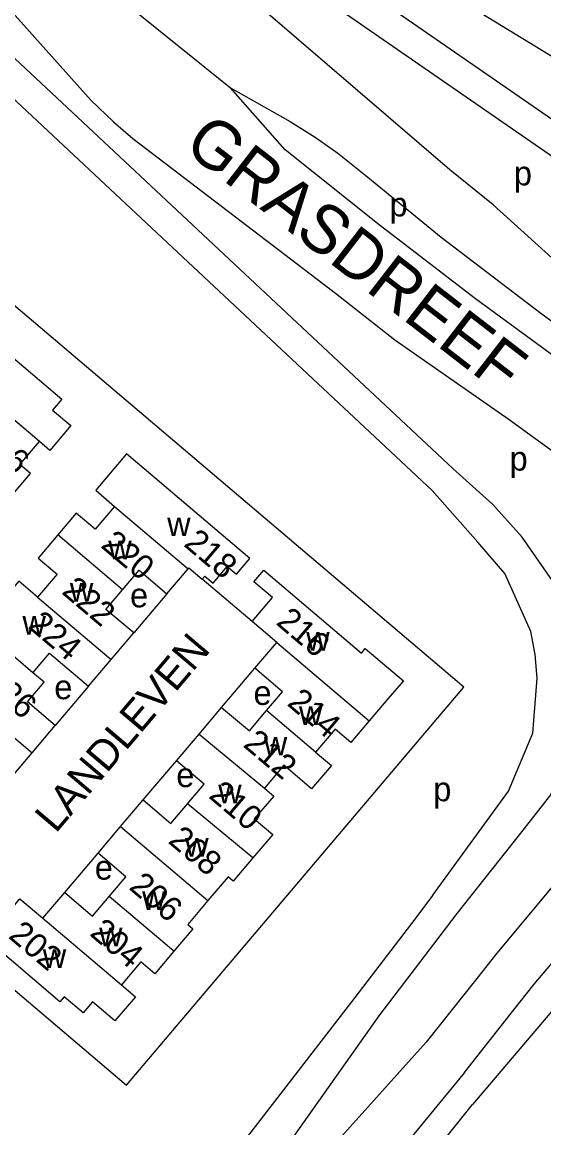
# Model space of a CAD drawing. Extents: x 155696 to 157795, y 382328 to 384028.
# Drawn here: x 157088.9 to 157175, y 382607.2 to 382789.6 of the extents above; entities that cross this region are included whole.
import ezdxf

# ---------------------------------------------------------------- set-up
doc = ezdxf.new("R2010")
doc.units = 0
for name, color, linetype in [('BLT_Basislijn', 7, 'Continuous'), ('BLT_Bebouwing', 7, 'Continuous'), ('BLT_Centroide', 7, 'Continuous'), ('BLT_Huisnummer', 7, 'Continuous'), ('BLT_Huisnummer_ tussenligend', 7, 'Continuous'), ('BLT_Onderverdeling_panden', 7, 'Continuous'), ('BLT_Straatnaam', 7, 'Continuous'), ('BLT_Straatnaam_hoofdweg', 7, 'Continuous')]:
    doc.layers.add(name, color=color, linetype=linetype)

msp = doc.modelspace()

# ---------------------------------------------------------------- linework, layer by layer
at = {"layer": 'BLT_Basislijn'}
for p, q in [((157132.34, 382768.5), (157123.29, 382778.74)), ((157147.86, 382756.11), (157132.34, 382768.5)), ((157145.7, 382764.2), (157158.09, 382754.12)), ((157163.75, 382743.95), (157147.86, 382756.11)), ((157179.82, 382732.12), (157163.75, 382743.95)), ((157126.87, 382690.71), (157118.64, 382697.69)), ((157112.83, 382695.3), (157107.35, 382688.83)), ((157121.84, 382676.55), (157127.32, 382683.01)), ((157099.9, 382680.05), (157094.41, 382673.58)), ((157108.91, 382661.29), (157114.39, 382667.76)), ((157095.97, 382646.03), (157101.46, 382652.5)), ((157156.71, 382645.58), (157153.17, 382640.94)), ((157153.17, 382640.94), (157143.83, 382628.71)), ((157156.99, 382637.72), (157147.8, 382625.68)), ((157143.83, 382628.71), (157114.07, 382590.29)), ((157155.62, 382621.34), (157110.52, 382571.36)), ((157161.9, 382616.37), (157129.89, 382577.42)), ((157133.69, 382574.17), (157163.26, 382611.09))]:
    msp.add_line(p, q, dxfattribs=at)
for points in [[(157187.81, 382765.58), (157101.4, 382825.29), (157101.07, 382825.75), (157100.85, 382826.17), (157100.69, 382826.69), (157100.62, 382827.19), (157100.64, 382827.78), (157100.76, 382828.31), (157100.99, 382828.85), (157101.51, 382829.77)], [(157101.51, 382829.77), (157151.55, 382799.13), (157186.76, 382777.57)], [(157220.53, 382746.98), (157219.32, 382747.88), (157216.49, 382748.98), (157204.87, 382751.87), (157193.77, 382756.09), (157184.97, 382761.47), (157099.22, 382820.72), (157097.22, 382818.45)], [(157209.82, 382723.72), (157196.97, 382732.07), (157166.67, 382759.44), (157159.52, 382765.19), (157129.12, 382791.27), (157097.22, 382818.45)], [(157084.03, 382810.54), (157089.96, 382805.6), (157123.29, 382778.74)], [(157181.21, 382688.84), (157179.43, 382690.1), (157176.42, 382697.44), (157171.41, 382704.63), (157166.61, 382709.99), (157160.01, 382715.97), (157130.85, 382743.22), (157078.2, 382792.43), (157081.81, 382796.54)], [(157100.35, 382776.62), (157085.5, 382793.3), (157081.81, 382796.54)], [(157156.59, 382712.32), (157127.44, 382739.57), (157071.65, 382791.71), (157070.72, 382791.71), (157069.85, 382791.52), (157069.01, 382791.13), (157068.33, 382790.61), (157056.81, 382779.46)], [(157123.29, 382778.74), (157133.18, 382773.17), (157137.26, 382770.59), (157141.01, 382767.94), (157145.7, 382764.2)], [(157100.35, 382776.62), (157104.01, 382773.13), (157107.21, 382770.34), (157140.61, 382744.88), (157150.41, 382737.15), (157169.27, 382724.01), (157197.23, 382703.74)], [(157158.09, 382754.12), (157174.51, 382741.58), (157205.09, 382719.16)], [(157080.73, 382635.78), (157106.14, 382614.24), (157161.8, 382679.9), (157077.26, 382751.55)], [(157156.71, 382645.58), (157169.15, 382662.75), (157173.2, 382672.31), (157173.9, 382681.39), (157173.58, 382685.25), (157172.87, 382689.06), (157168.56, 382698.64), (157164.12, 382703.82), (157156.59, 382712.32)], [(157182.56, 382684.01), (157181.05, 382681.09), (157181.18, 382677.2), (157179.15, 382669.31), (157176.12, 382662.12), (157171.17, 382655.82), (157160.68, 382642.55), (157156.99, 382637.72)], [(157201.44, 382677.01), (157167.23, 382636), (157163.95, 382631.85)], [(157170.07, 382626.7), (157173.42, 382630.93), (157206.72, 382670.2)], [(157210.56, 382666.85), (157191.61, 382644.47), (157173.83, 382623.54)], [(157163.95, 382631.85), (157155.62, 382621.34)], [(157147.8, 382625.68), (157131.46, 382602.59), (157116.77, 382585.33)], [(157161.9, 382616.37), (157170.07, 382626.7)], [(157173.83, 382623.54), (157163.26, 382611.09)]]:
    msp.add_lwpolyline(points, dxfattribs=at)
at = {"layer": 'BLT_Bebouwing'}
for points in [[(157079.22, 382741.18), (157095.5, 382727.38), (157093.97, 382725.57), (157096.99, 382723.01), (157093.52, 382718.92), (157091.78, 382720.4)], [(157087.18, 382711.43), (157090.32, 382715.14), (157088.58, 382716.62), (157091.78, 382720.4)], [(157118.64, 382697.69), (157119.08, 382698.21), (157120.45, 382697.05), (157122.78, 382699.8), (157124.3, 382698.5), (157126.5, 382701.1), (157106.15, 382718.35), (157101.07, 382712.35), (157104.19, 382709.7)], [(157104.19, 382709.7), (157100.99, 382705.92), (157097.86, 382708.57), (157094.83, 382705)], [(157094.83, 382705), (157091.57, 382701.16), (157094.7, 382698.5), (157091.49, 382694.72)], [(157105.51, 382695.95), (157108.25, 382699.18), (157112.83, 382695.3)], [(157112.83, 382695.3), (157116.32, 382699.42)], [(157116.32, 382699.42), (157116.44, 382699.56), (157118.64, 382697.69)], [(157126.87, 382690.71), (157130.22, 382694.66), (157127.17, 382697.25), (157128.79, 382699.16), (157144.9, 382685.5), (157145.55, 382686.26), (157151.84, 382680.92), (157149.27, 382677.97), (157146.19, 382674.34)], [(157091.49, 382694.72), (157088.37, 382697.37), (157081.9, 382689.74), (157085.03, 382687.09)], [(157107.35, 382688.83), (157102.77, 382692.71), (157105.51, 382695.95)], [(157130.93, 382687.27), (157126.87, 382690.71)], [(157103.62, 382684.44), (157107.35, 382688.83)], [(157127.32, 382683.01), (157130.93, 382687.27)], [(157090.72, 382682.27), (157093.46, 382685.5), (157099.9, 382680.05)], [(157099.9, 382680.05), (157103.62, 382684.44)], [(157094.41, 382673.58), (157089.84, 382677.46), (157092.58, 382680.69), (157090.72, 382682.27)], [(157129.27, 382676.04), (157131.9, 382679.14), (157127.32, 382683.01)], [(157118.12, 382672.15), (157121.84, 382676.55)], [(157121.84, 382676.55), (157126.42, 382672.67), (157129.27, 382676.04)], [(157146.19, 382674.34), (157143.16, 382670.77), (157140.57, 382672.97), (157137.36, 382669.18)], [(157090.57, 382669.05), (157094.41, 382673.58)], [(157114.39, 382667.76), (157118.12, 382672.15)], [(157086.96, 382664.79), (157090.57, 382669.05)], [(157137.36, 382669.18), (157139.95, 382666.99), (157136.7, 382663.14), (157132.12, 382667.02), (157128.91, 382663.24)], [(157116.23, 382660.64), (157118.97, 382663.88), (157114.39, 382667.76)], [(157128.91, 382663.24), (157130.44, 382661.94), (157127.23, 382658.16), (157130.28, 382655.57), (157127.02, 382651.73)], [(157105.18, 382656.9), (157108.91, 382661.29)], [(157108.91, 382661.29), (157113.48, 382657.41), (157116.23, 382660.64)], [(157101.46, 382652.5), (157105.18, 382656.9)], [(157103.29, 382645.39), (157106.03, 382648.62), (157101.46, 382652.5)], [(157127.02, 382651.73), (157123.76, 382647.89), (157122.91, 382648.61), (157119.58, 382644.69)], [(157092.37, 382641.78), (157095.97, 382646.03)], [(157095.97, 382646.03), (157100.55, 382642.15), (157103.29, 382645.39)], [(157082.94, 382638.39), (157088.55, 382645.01), (157092.37, 382641.78)], [(157119.58, 382644.69), (157116.25, 382640.77), (157117.11, 382640.04), (157113.97, 382636.34)], [(157105.33, 382630.79), (157107.62, 382628.85), (157104.25, 382624.87), (157100.57, 382627.99), (157099.03, 382626.18), (157095.87, 382628.85), (157095.17, 382628.02), (157082.94, 382638.39)], [(157113.97, 382636.34), (157110.83, 382632.63), (157108.54, 382634.57), (157105.33, 382630.79)]]:
    msp.add_lwpolyline(points, dxfattribs=at)
at = {"layer": 'BLT_Onderverdeling_panden'}
for p, q in [((157091.78, 382720.4), (157079.43, 382730.9)), ((157104.19, 382709.7), (157116.32, 382699.42)), ((157105.51, 382695.95), (157094.83, 382705)), ((157091.49, 382694.72), (157103.62, 382684.44)), ((157130.93, 382687.27), (157146.19, 382674.34)), ((157090.72, 382682.27), (157085.03, 382687.09)), ((157078.44, 382679.33), (157090.57, 382669.05)), ((157137.36, 382669.18), (157129.27, 382676.04)), ((157118.12, 382672.15), (157128.91, 382663.24)), ((157127.02, 382651.73), (157116.23, 382660.64)), ((157105.18, 382656.9), (157119.58, 382644.69)), ((157113.97, 382636.34), (157103.29, 382645.39)), ((157092.37, 382641.78), (157105.33, 382630.79))]:
    msp.add_line(p, q, dxfattribs=at)

# ---------------------------------------------------------------- texts
at = {"layer": 'BLT_Centroide'}
for s, p in [('p', (157170.07, 382762.64)), ('p', (157149.55, 382757.51)), ('p', (157169.36, 382715.6)), ('w', (157112.86, 382704.79)), ('w', (157103.14, 382700.97)), ('w', (157096.81, 382693.97)), ('e', (157106.74, 382693.05)), ('w', (157088.99, 382688.55)), ('w', (157135.8, 382685.9)), ('e', (157094.24, 382677.9)), ('e', (157127.11, 382676.96)), ('w', (157134.6, 382673.66)), ('w', (157128.81, 382668.62)), ('e', (157114.37, 382663.41)), ('w', (157121.28, 382660.75)), ('p', (157156.77, 382661.08)), ('w', (157115.83, 382651.93)), ('e', (157100.92, 382648.15)), ('w', (157108.73, 382643.15)), ('w', (157101.63, 382637.17)), ('w', (157092.34, 382633.56))]:
    msp.add_text(s, height=4, dxfattribs=at).set_placement(p)
at = {"layer": 'BLT_Huisnummer'}
for s, p in [('220', (157101.75, 382703.07)), ('216', (157130.67, 382690.36)), ('224', (157089.74, 382689.78)), ('212', (157125.23, 382670.21)), ('208', (157112.86, 382654.32)), ('204', (157099.93, 382639.07)), ('202', (157086.5, 382638.66))]:
    msp.add_text(s, height=4, rotation=319.7095, dxfattribs=at).set_placement(p)
at = {"layer": 'BLT_Huisnummer_ tussenligend'}
for s, p in [('246', (157081.15, 382720.54)), ('218', (157115.42, 382703.29)), ('222', (157095.3, 382695.43)), ('226', (157082.35, 382680.2)), ('214', (157132.48, 382677.02)), ('210', (157119.55, 382661.77)), ('206', (157106.39, 382646.7))]:
    msp.add_text(s, height=4, rotation=319.7095, dxfattribs=at).set_placement(p)
at = {"layer": 'BLT_Straatnaam'}
msp.add_text('LANDLEVEN', height=5, rotation=49.7122, dxfattribs=at).set_placement((157094.48, 382655.66))
at = {"layer": 'BLT_Straatnaam_hoofdweg'}
msp.add_text('GRASDREEF', height=8, rotation=322.2965, dxfattribs=at).set_placement((157115.31, 382768.65))

doc.saveas('drawing.dxf')
